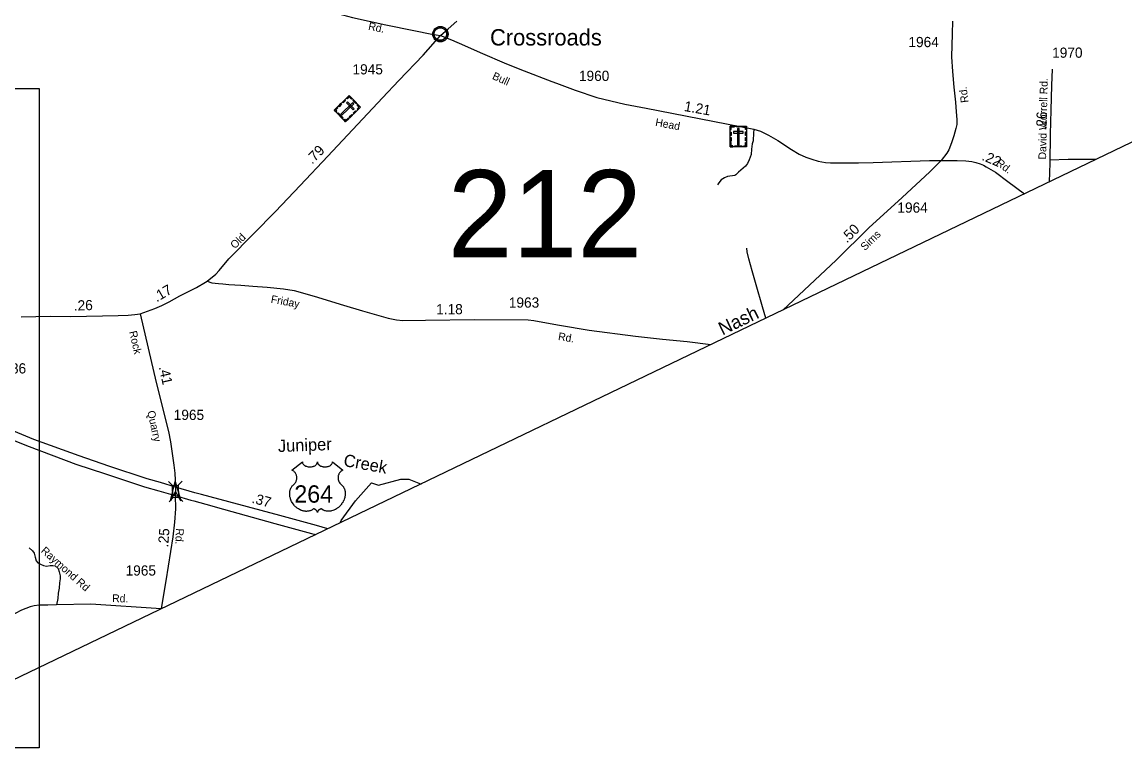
# Model space of a CAD drawing. Extents: x 2220236 to 2384410, y 720751 to 894131.
# Drawn here: x 2273033 to 2286530, y 736056 to 745042 of the extents above; entities that cross this region are included whole.
import ezdxf

# ---------------------------------------------------------------- set-up
doc = ezdxf.new("R2010")
doc.units = 0
doc.layers.add('Default', color=7, linetype='Continuous')

msp = doc.modelspace()

# ---------------------------------------------------------------- linework, layer by layer
at = {"layer": 'Default'}
for p, q in [((2274824, 739416), (2274874, 739369)), ((2274992, 739421), (2274944, 739371)), ((2274949, 739220), (2274999, 739173)), ((2274880, 739218), (2274833, 739167)), ((2274743, 737911), (2274735, 737856))]:
    msp.add_line(p, q, dxfattribs=at)
for points in [[(2300140, 750264), (2297549, 748943), (2296605, 748443), (2294139, 747191), (2294129, 747181), (2290621, 745496), (2287877, 744178), (2270992, 736056)], [(2275572, 745526), (2275825, 745478), (2276053, 745437), (2276155, 745409), (2276240, 745379), (2276344, 745343), (2276430, 745309), (2276571, 745255), (2276728, 745202), (2276894, 745146), (2277076, 745098), (2277486, 745010), (2277828, 744939), (2278049, 744893), (2278152, 744877)], [(2278152, 744877), (2278248, 744961), (2278354, 745053)], [(2284421, 745053), (2284417, 744897), (2284409, 744617), (2284419, 744435), (2284435, 744246), (2284455, 744061), (2284463, 743943), (2284473, 743848), (2284471, 743786), (2284461, 743740), (2284435, 743647), (2284407, 743563), (2284376, 743479), (2284352, 743436), (2284280, 743346)], [(2275299, 741868), (2275403, 741953), (2275447, 742001), (2275565, 742143), (2275867, 742449), (2276136, 742722), (2276435, 743042), (2276774, 743401), (2277442, 744116), (2277645, 744327), (2277943, 744638), (2278152, 744877)], [(2278152, 744877), (2278290, 744824), (2278448, 744754), (2278641, 744668), (2278963, 744531), (2279176, 744445), (2279517, 744314), (2279573, 744294), (2279800, 744207), (2280066, 744117), (2280411, 744037), (2280670, 743988), (2281988, 743730), (2282070, 743706), (2282169, 743659), (2282282, 743593), (2282451, 743481), (2282541, 743424), (2282625, 743386), (2282698, 743365), (2282774, 743340), (2282866, 743324), (2282926, 743318), (2283029, 743318), (2283121, 743318), (2283270, 743320), (2283448, 743322), (2284136, 743348), (2284192, 743346), (2284280, 743346)], [(2285607, 743086), (2285616, 743316), (2285620, 743669), (2285628, 743962), (2285633, 744266), (2285643, 744466)], [(2259968, 744229), (2273241, 744229), (2273241, 736157), (2259968, 736157), (2259968, 744229)], [(2281988, 743730), (2281986, 743681), (2281984, 743651), (2281982, 743621), (2281979, 743586), (2281969, 743550), (2281960, 743484), (2281956, 743420), (2281933, 743356), (2281911, 743311), (2281886, 743277), (2281800, 743205), (2281767, 743172), (2281755, 743164), (2281667, 743149), (2281629, 743133), (2281590, 743109), (2281560, 743072), (2281544, 743048)], [(2284280, 743346), (2284206, 743272), (2284140, 743207), (2283803, 742894), (2283395, 742521), (2282995, 742127), (2282343, 741516)], [(2284280, 743346), (2284476, 743348), (2284582, 743343), (2284619, 743339), (2284658, 743333), (2284704, 743322), (2284759, 743304), (2284797, 743288), (2284831, 743270), (2284944, 743203), (2285098, 743089), (2285299, 742938)], [(2286176, 743361), (2285833, 743358), (2285611, 743350)], [(2282134, 741415), (2282095, 741555), (2282015, 741824), (2281967, 741996), (2281927, 742141), (2281906, 742227), (2281904, 742273)], [(2274478, 741471), (2274658, 741533), (2274742, 741571), (2274835, 741617), (2274963, 741688), (2275167, 741793), (2275276, 741856), (2275299, 741868)], [(2275299, 741868), (2275354, 741850), (2275438, 741841), (2275489, 741836), (2275565, 741828), (2275711, 741820), (2275857, 741808), (2276033, 741797), (2276231, 741777), (2276364, 741754), (2276607, 741684), (2276966, 741575), (2277201, 741507), (2277515, 741418), (2277614, 741394), (2277694, 741386), (2277970, 741390), (2278569, 741399), (2279228, 741396), (2279294, 741388), (2279405, 741366), (2279608, 741330), (2279975, 741269), (2280541, 741195), (2280872, 741161), (2281172, 741130), (2281462, 741092)], [(2273022, 741434), (2273380, 741441), (2273631, 741437), (2274211, 741449), (2274330, 741453), (2274412, 741463), (2274478, 741471)], [(2274478, 741471), (2274674, 740629), (2274826, 740029), (2274850, 739900), (2274875, 739732), (2274890, 739618), (2274903, 739518), (2274912, 739347)], [(2270693, 740842), (2270884, 740758), (2271317, 740575), (2272251, 740194), (2272654, 740030), (2273121, 739844), (2273693, 739630), (2274054, 739510), (2274532, 739351), (2274706, 739300), (2274908, 739243)], [(2274912, 739347), (2274726, 739403), (2274563, 739450), (2274093, 739602), (2273732, 739730), (2273179, 739930), (2272734, 740116), (2272307, 740291), (2271389, 740667), (2271009, 740828), (2270806, 740908)], [(2276927, 738910), (2276940, 738937), (2277112, 739179), (2277310, 739398)], [(2277310, 739398), (2277394, 739373), (2277668, 739443), (2277768, 739444), (2277910, 739389), (2277922, 739389)], [(2274908, 739243), (2274909, 739081), (2274899, 738918), (2274878, 738739), (2274851, 738560), (2274822, 738380), (2274791, 738201), (2274743, 737911)], [(2274912, 739347), (2274908, 739243)], [(2274908, 739243), (2275098, 739189), (2275136, 739179), (2275283, 739137), (2275498, 739076), (2276126, 738902), (2276575, 738781), (2276628, 738766)], [(2276773, 738836), (2276635, 738877), (2276186, 738998), (2275562, 739167), (2275336, 739229), (2275230, 739258), (2275147, 739279), (2274912, 739347)], [(2273120, 738603), (2273160, 738566), (2273181, 738540), (2273195, 738490), (2273205, 738444), (2273224, 738422), (2273258, 738403), (2273296, 738389), (2273334, 738381), (2273378, 738386), (2273410, 738386), (2273438, 738382), (2273474, 738351), (2273489, 738311), (2273499, 738263), (2273501, 738223), (2273492, 738175), (2273486, 738111), (2273476, 738047), (2273469, 737983), (2273454, 737907)], [(2274735, 737856), (2273876, 737913), (2273454, 737907), (2273349, 737903), (2273244, 737900), (2273181, 737893), (2273133, 737883), (2273025, 737841), (2272870, 737761), (2272731, 737692), (2272599, 737637), (2272497, 737601), (2272417, 737576), (2272357, 737558), (2272212, 737542), (2272058, 737530), (2271842, 737514), (2271710, 737510), (2271582, 737513), (2271456, 737523), (2271298, 737543)]]:
    msp.add_lwpolyline(points, dxfattribs=at)
for points in [[(2278075, 744907), (2278076, 744912), (2278078, 744919), (2278081, 744926), (2278084, 744932), (2278087, 744938), (2278091, 744943), (2278095, 744947), (2278099, 744952), (2278105, 744956), (2278110, 744960), (2278115, 744963), (2278120, 744965), (2278126, 744967), (2278131, 744969), (2278136, 744970), (2278140, 744971), (2278145, 744972), (2278151, 744972), (2278155, 744972), (2278161, 744972), (2278166, 744971), (2278171, 744970), (2278176, 744969), (2278181, 744967), (2278188, 744964), (2278194, 744960), (2278199, 744957), (2278204, 744953), (2278207, 744950), (2278212, 744945), (2278215, 744941), (2278218, 744936), (2278222, 744931), (2278224, 744926), (2278226, 744921), (2278228, 744916), (2278229, 744911), (2278230, 744905), (2278231, 744900), (2278231, 744894), (2278231, 744889), (2278230, 744883), (2278229, 744877), (2278228, 744871), (2278226, 744865), (2278223, 744860), (2278220, 744854), (2278217, 744849), (2278214, 744844), (2278209, 744840), (2278204, 744835), (2278199, 744831), (2278194, 744827), (2278190, 744825), (2278183, 744821), (2278176, 744819), (2278170, 744817), (2278163, 744816), (2278159, 744815), (2278154, 744815), (2278149, 744815), (2278144, 744816), (2278139, 744816), (2278133, 744818), (2278128, 744819), (2278123, 744821), (2278118, 744823), (2278115, 744825), (2278108, 744829), (2278102, 744833), (2278097, 744838), (2278093, 744843), (2278090, 744847), (2278087, 744851), (2278083, 744858), (2278081, 744862), (2278079, 744866), (2278077, 744874), (2278075, 744881), (2278074, 744886), (2278074, 744892), (2278074, 744897), (2278074, 744903)], [(2277037, 744141), (2277176, 743998), (2276992, 743821), (2276854, 743964)], [(2276953, 744060), (2276984, 744090), (2276992, 744082), (2276961, 744051)], [(2277006, 744111), (2277014, 744103), (2277037, 744125), (2277065, 744096), (2277073, 744104), (2277037, 744141)], [(2277089, 744088), (2277125, 744051), (2277117, 744043), (2277081, 744080)], [(2276877, 743941), (2276885, 743949), (2276870, 743964), (2276899, 743993), (2276891, 744001), (2276854, 743964)], [(2276904, 744013), (2276936, 744043), (2276943, 744035), (2276912, 744005)], [(2277092, 744042), (2277079, 744056), (2276933, 743915), (2276946, 743902)], [(2277017, 744065), (2277003, 744052), (2277085, 743967), (2277098, 743980)], [(2277084, 743925), (2277115, 743955), (2277123, 743947), (2277092, 743917)], [(2277144, 743968), (2277137, 743976), (2277160, 743998), (2277132, 744028), (2277140, 744035), (2277176, 743998)], [(2276902, 743931), (2276961, 743870), (2276953, 743862), (2276894, 743923)], [(2276969, 743845), (2276978, 743853), (2276993, 743837), (2277022, 743865), (2277030, 743857), (2276992, 743821)], [(2277036, 743880), (2277068, 743910), (2277076, 743901), (2277044, 743871)], [(2281698, 743769), (2281897, 743769), (2281897, 743514), (2281698, 743514)], [(2281698, 743726), (2281709, 743726), (2281709, 743758), (2281750, 743758), (2281750, 743769), (2281698, 743769)], [(2281698, 743651), (2281698, 743695), (2281709, 743695), (2281709, 743651)], [(2281738, 743701), (2281738, 743682), (2281856, 743682), (2281856, 743701)], [(2281772, 743769), (2281824, 743769), (2281824, 743758), (2281772, 743758)], [(2281807, 743740), (2281788, 743740), (2281788, 743537), (2281807, 743537)], [(2281897, 743726), (2281885, 743726), (2281885, 743758), (2281845, 743758), (2281845, 743769), (2281897, 743769)], [(2281885, 743652), (2281885, 743696), (2281897, 743696), (2281897, 743652)], [(2281698, 743584), (2281698, 743628), (2281709, 743628), (2281709, 743584)], [(2281731, 743514), (2281731, 743526), (2281709, 743526), (2281709, 743566), (2281698, 743566), (2281698, 743514)], [(2281864, 743514), (2281864, 743526), (2281886, 743526), (2281886, 743566), (2281897, 743566), (2281897, 743514)], [(2281885, 743587), (2281885, 743630), (2281897, 743630), (2281897, 743587)], [(2281755, 743526), (2281840, 743526), (2281840, 743514), (2281755, 743514)], [(2276464, 739657), (2276464, 739651), (2276465, 739645), (2276466, 739642), (2276469, 739635), (2276474, 739628), (2276481, 739621), (2276488, 739614), (2276494, 739611), (2276502, 739606), (2276512, 739602), (2276523, 739599), (2276535, 739597), (2276547, 739595), (2276559, 739595), (2276573, 739596), (2276587, 739599), (2276594, 739601), (2276601, 739603), (2276608, 739606), (2276616, 739610), (2276622, 739614), (2276627, 739618), (2276634, 739624), (2276639, 739631), (2276642, 739635), (2276644, 739638), (2276646, 739646), (2276647, 739650), (2276648, 739657), (2276648, 739651), (2276649, 739647), (2276650, 739643), (2276651, 739640), (2276654, 739634), (2276657, 739630), (2276663, 739623), (2276666, 739619), (2276669, 739617), (2276678, 739611), (2276688, 739606), (2276693, 739603), (2276699, 739602), (2276705, 739600), (2276712, 739598), (2276719, 739597), (2276725, 739596), (2276732, 739595), (2276738, 739595), (2276745, 739595), (2276752, 739596), (2276758, 739596), (2276765, 739598), (2276771, 739599), (2276779, 739601), (2276786, 739603), (2276792, 739606), (2276800, 739610), (2276807, 739614), (2276811, 739618), (2276817, 739623), (2276822, 739629), (2276825, 739634), (2276828, 739639), (2276830, 739643), (2276831, 739649), (2276831, 739653), (2276832, 739657), (2276960, 739554), (2276957, 739553), (2276950, 739550), (2276945, 739547), (2276936, 739540), (2276932, 739537), (2276928, 739533), (2276925, 739530), (2276922, 739526), (2276918, 739521), (2276915, 739516), (2276911, 739510), (2276909, 739505), (2276905, 739495), (2276903, 739488), (2276902, 739483), (2276900, 739471), (2276900, 739466), (2276900, 739460), (2276900, 739455), (2276901, 739449), (2276902, 739443), (2276903, 739438), (2276904, 739432), (2276907, 739425), (2276909, 739418), (2276915, 739407), (2276923, 739396), (2276928, 739389), (2276934, 739384), (2276941, 739377), (2276946, 739373), (2276951, 739368), (2276959, 739359), (2276962, 739355), (2276965, 739350), (2276968, 739345), (2276971, 739339), (2276974, 739334), (2276978, 739323), (2276982, 739313), (2276983, 739307), (2276986, 739294), (2276986, 739288), (2276987, 739276), (2276987, 739261), (2276986, 739247), (2276984, 739230), (2276981, 739220), (2276978, 739209), (2276975, 739199), (2276969, 739184), (2276964, 739174), (2276957, 739161), (2276952, 739154), (2276947, 739146), (2276940, 739136), (2276932, 739126), (2276923, 739116), (2276915, 739108), (2276905, 739099), (2276899, 739094), (2276890, 739088), (2276879, 739080), (2276867, 739073), (2276857, 739068), (2276848, 739064), (2276837, 739060), (2276818, 739055), (2276811, 739053), (2276803, 739052), (2276795, 739051), (2276787, 739051), (2276777, 739051), (2276767, 739052), (2276758, 739053), (2276748, 739055), (2276738, 739058), (2276729, 739062), (2276719, 739066), (2276703, 739076), (2276699, 739079), (2276696, 739080), (2276690, 739080), (2276684, 739079), (2276678, 739076), (2276675, 739074), (2276670, 739071), (2276666, 739068), (2276662, 739064), (2276659, 739061), (2276657, 739058), (2276652, 739051), (2276651, 739048), (2276649, 739043), (2276647, 739037), (2276645, 739045), (2276643, 739050), (2276640, 739055), (2276637, 739059), (2276633, 739064), (2276629, 739068), (2276624, 739072), (2276619, 739075), (2276615, 739077), (2276611, 739078), (2276606, 739080), (2276603, 739080), (2276599, 739080), (2276595, 739079), (2276589, 739075), (2276584, 739071), (2276578, 739067), (2276571, 739063), (2276565, 739061), (2276559, 739058), (2276552, 739056), (2276544, 739054), (2276536, 739052), (2276529, 739051), (2276521, 739051), (2276514, 739050), (2276507, 739050), (2276500, 739051), (2276492, 739052), (2276483, 739053), (2276475, 739055), (2276466, 739057), (2276457, 739060), (2276448, 739063), (2276436, 739069), (2276428, 739073), (2276415, 739080), (2276400, 739091), (2276389, 739100), (2276381, 739107), (2276368, 739120), (2276361, 739128), (2276350, 739142), (2276343, 739153), (2276338, 739161), (2276331, 739173), (2276328, 739181), (2276323, 739192), (2276319, 739203), (2276316, 739213), (2276314, 739219), (2276311, 739230), (2276310, 739238), (2276309, 739249), (2276308, 739260), (2276308, 739270), (2276308, 739279), (2276309, 739289), (2276311, 739300), (2276313, 739309), (2276315, 739316), (2276317, 739324), (2276321, 739333), (2276325, 739341), (2276329, 739348), (2276334, 739356), (2276339, 739362), (2276346, 739369), (2276353, 739376), (2276359, 739381), (2276366, 739388), (2276370, 739393), (2276375, 739399), (2276379, 739405), (2276382, 739410), (2276386, 739417), (2276388, 739423), (2276391, 739431), (2276392, 739437), (2276394, 739445), (2276395, 739453), (2276395, 739462), (2276395, 739469), (2276394, 739478), (2276392, 739487), (2276390, 739494), (2276387, 739503), (2276384, 739509), (2276379, 739518), (2276374, 739525), (2276368, 739532), (2276362, 739537), (2276357, 739542), (2276352, 739545), (2276345, 739549), (2276339, 739552), (2276335, 739554)], [(2274851, 739178), (2274908, 739415), (2274977, 739181), (2274911, 739293)], [(2274944, 739371), (2274949, 739220), (2274879, 739218), (2274874, 739369)]]:
    msp.add_lwpolyline(points, close=True, dxfattribs=at)
for centre, radius in [((2278153, 744894), 94.3), ((2278152, 744895), 76.7)]:
    msp.add_circle(centre, radius, dxfattribs=at)

# ---------------------------------------------------------------- texts
for s, height, rotation, p in [('Rd.', 95, 348.4366, (2277264, 744949)), ('Bull', 95, 335.8957, (2278779, 744348)), ('Rd.', 95, 97.1963, (2284617, 744060)), ('David Worrell Rd.', 95, 88.8537, (2285565, 743359)), ('1.21', 125, 349.9382, (2281128, 743954)), ('Head', 95, 349.7053, (2280777, 743771)), ('.26', 125, 88.4736, (2285568, 743713)), ('.79', 125, 45.3383, (2276583, 743294)), ('.22', 125, 336.998, (2284769, 743356)), ('Rd.', 95, 322.7391, (2284945, 743300)), ('Old', 95, 44.4419, (2275637, 742259)), ('.50', 125, 44.5112, (2283127, 742330)), ('Sims', 95, 44.1957, (2283348, 742237)), ('.17', 125, 30.1919, (2274681, 741610)), ('Friday', 95, 349.58, (2276072, 741606)), ('.26', 125, 1.7995, (2273668, 741508)), ('1.18', 125, 0.1982, (2278101, 741463)), ('Nash ', 164, 25.6735, (2281604, 741202)), ('Rock', 95, 282.8619, (2274343, 741250)), ('Rd.', 95, 350.4456, (2279588, 741150)), ('.41', 125, 282.6875, (2274705, 740817)), ('Quarry', 95, 282.6875, (2274564, 740273)), ('Juniper', 150, 2.2216, (2276167, 739776)), ('Creek', 150, 349.7317, (2276959, 739607)), ('.37', 125, 344.91, (2275837, 739157)), ('.25', 125, 85.5936, (2274820, 738608)), ('Rd.', 95, 266.5952, (2274919, 738844)), ('Raymond Rd', 95, 318.3288, (2273256, 738557)), ('Rd.', 95, 358.7137, (2274135, 737940))]:
    msp.add_text(s, height=height, rotation=rotation, dxfattribs=at).set_placement(p)
for s, height, p in [('Crossroads', 200, (2278760, 744755)), ('1964', 125, (2283880, 744735)), ('1970', 125, (2285639, 744605)), ('1945', 125, (2277077, 744401)), ('1960', 125, (2279848, 744321)), ('212', 1066.3, (2278242, 742163)), ('1964', 125, (2283745, 742708)), ('1963', 125, (2278990, 741545)), ('1986', 125, (2272711, 740739)), ('1965', 125, (2274889, 740170)), ('264', 212.5, (2276365, 739157)), ('1965', 125, (2274300, 738264))]:
    msp.add_text(s, height=height, dxfattribs=at).set_placement(p)

doc.saveas('drawing.dxf')
